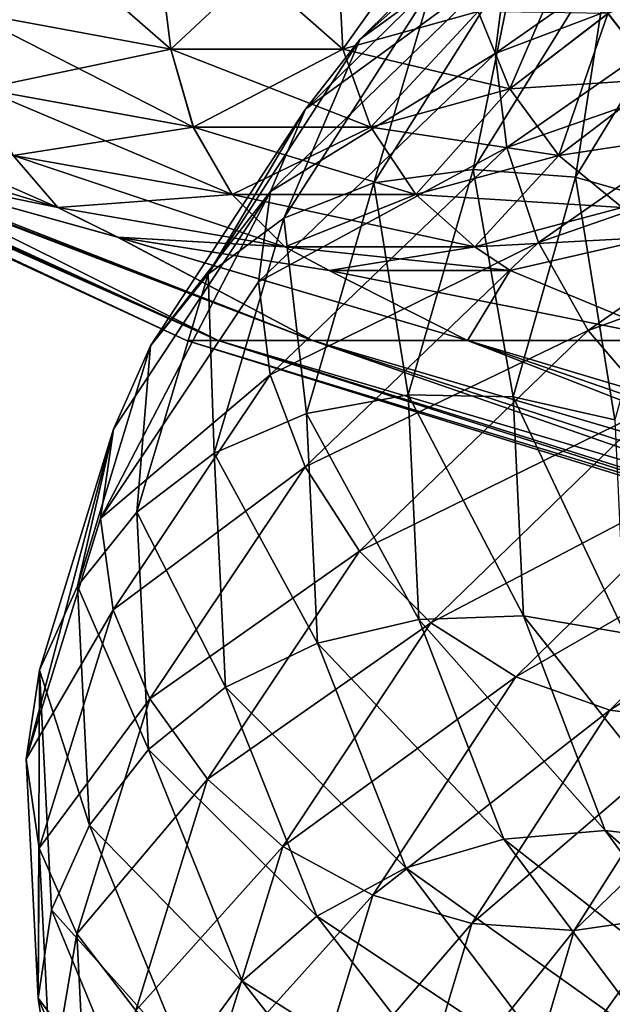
# Model space of a CAD drawing. Header units: metres. Extents: x -80 to 80, y -455 to 95.
# Tile 339 of 656: x -19.01 to -15.26, y -132.66 to -126.44. Entities that reach past the tile are written whole.
import ezdxf

# ---------------------------------------------------------------- set-up
doc = ezdxf.new("R2010")
doc.units = ezdxf.units.M
doc.layers.add('solid_501010_k_02', color=7, linetype='CONTINUOUS')

msp = doc.modelspace()

# ---------------------------------------------------------------- linework, layer by layer
at = {"layer": 'solid_501010_k_02'}
for points in [[(-15.405172, -125.128914, 1141.071533), (-16.851374, -126.562965, 1138.6604), (-15.721447, -125.558022, 1141.428589)], [(-16.39942, -126.230606, 1138.348022), (-16.851374, -126.562965, 1138.6604), (-15.405172, -125.128914, 1141.071533)], [(-14.034678, -125.279282, 1144.210083), (-15.99802, -126.652718, 1141.968506), (-13.973906, -125.887009, 1144.350342)], [(-15.923709, -126.074852, 1141.736206), (-15.99802, -126.652718, 1141.968506), (-14.034678, -125.279282, 1144.210083)], [(-15.721447, -125.558022, 1141.428589), (-17.19734, -127.004257, 1138.960693), (-15.923709, -126.074852, 1141.736206)], [(-16.851374, -126.562965, 1138.6604), (-17.19734, -127.004257, 1138.960693), (-15.721447, -125.558022, 1141.428589)], [(-23.906973, -125.714195, 265), (-23.887354, -125.714195, 264.031677), (-17.951397, -128.466339, 265)], [(-17.750895, -128.466339, 267.675507), (-23.906973, -125.714195, 265), (-17.951397, -128.466339, 265)], [(-23.887354, -125.714195, 265.968323), (-23.906973, -125.714195, 265), (-17.750895, -128.466339, 267.675507)], [(-23.887354, -125.714195, 264.031677), (-23.828533, -125.714195, 263.064972), (-17.951397, -128.466339, 265)], [(-23.828533, -125.714195, 266.935028), (-23.887354, -125.714195, 265.968323), (-17.750895, -128.466339, 267.675507)], [(-23.828533, -125.714195, 263.064972), (-22.680771, -126.278885, 262.314545), (-17.951397, -128.466339, 265)], [(-22.680559, -126.278984, 267.685608), (-23.828533, -125.714195, 266.935028), (-17.750895, -128.466339, 267.675507)], [(-14.960274, -126.815231, 249.833084), (-15.284369, -126.40081, 249.859451), (-14.919145, -125.710556, 247.755081)], [(-15.99802, -126.652718, 1141.968506), (-15.925235, -127.247574, 1142.119873), (-13.973906, -125.887009, 1144.350342)], [(-13.973906, -125.887009, 1144.350342), (-15.925235, -127.247574, 1142.119873), (-13.797609, -126.502563, 1144.380981)], [(-15.906111, -126.875664, 251.962997), (-16.105978, -126.388313, 251.967041), (-15.493572, -125.922592, 249.930298)], [(-15.284369, -126.40081, 249.859451), (-15.906111, -126.875664, 251.962997), (-15.493572, -125.922592, 249.930298)], [(-19.339954, -126.38829, 272.43158), (-18.04925, -126.625694, 274.165619), (-18.765268, -125.9991, 273.237061)], [(-18.04925, -126.625694, 274.165619), (-18.114723, -126.098732, 274.158966), (-18.765268, -125.9991, 273.237061)], [(-16.96236, -126.62571, 253.951874), (-16.98963, -126.098785, 253.89241), (-16.516348, -125.999161, 252.867828)], [(-16.105978, -126.388313, 251.967041), (-16.96236, -126.62571, 253.951874), (-16.516348, -125.999161, 252.867828)], [(-15.267004, -125.980057, 1137.758301), (-16.138012, -127.385117, 1135.413574), (-15.861146, -126.033943, 1138.041748)], [(-15.490393, -127.434013, 1135.269409), (-16.138012, -127.385117, 1135.413574), (-15.267004, -125.980057, 1137.758301)], [(-14.654338, -126.063553, 1137.512695), (-15.490393, -127.434013, 1135.269409), (-15.267004, -125.980057, 1137.758301)], [(-15.923709, -126.074852, 1141.736206), (-17.418589, -127.525703, 1139.230225), (-15.99802, -126.652718, 1141.968506)], [(-17.19734, -127.004257, 1138.960693), (-17.418589, -127.525703, 1139.230225), (-15.923709, -126.074852, 1141.736206)], [(-15.861146, -126.033943, 1138.041748), (-16.76605, -127.470879, 1135.597778), (-16.39942, -126.230606, 1138.348022)], [(-16.138012, -127.385117, 1135.413574), (-16.76605, -127.470879, 1135.597778), (-15.861146, -126.033943, 1138.041748)], [(-14.862788, -127.614334, 1135.17395), (-15.490393, -127.434013, 1135.269409), (-14.654338, -126.063553, 1137.512695)], [(-18.049274, -126.625694, 255.834427), (-19.339979, -126.388283, 257.568451), (-18.114944, -126.098709, 255.84137)], [(-18.049274, -126.625694, 255.834427), (-18.114944, -126.098709, 255.84137), (-17.522821, -126.131844, 254.884003)], [(-18.04925, -126.625694, 274.165619), (-17.522646, -126.131844, 275.116302), (-18.114723, -126.098732, 274.158966)], [(-16.96236, -126.62571, 253.951874), (-18.049274, -126.625694, 255.834427), (-17.522821, -126.131844, 254.884003)], [(-18.04925, -126.625694, 274.165619), (-16.962336, -126.62571, 276.048187), (-17.522646, -126.131844, 275.116302)], [(-16.96236, -126.62571, 253.951874), (-17.522821, -126.131844, 254.884003), (-16.98963, -126.098785, 253.89241)], [(-16.962336, -126.62571, 276.048187), (-16.989529, -126.09877, 276.107788), (-17.522646, -126.131844, 275.116302)], [(-16.962336, -126.62571, 276.048187), (-16.105963, -126.388306, 278.03299), (-16.989529, -126.09877, 276.107788)], [(-14.960266, -126.815224, 280.166962), (-14.594956, -126.114021, 282.342896), (-15.284363, -126.400803, 280.140564)], [(-16.39942, -126.230606, 1138.348022), (-17.335033, -127.694405, 1135.812866), (-16.851374, -126.562965, 1138.6604)], [(-16.76605, -127.470879, 1135.597778), (-17.335033, -127.694405, 1135.812866), (-16.39942, -126.230606, 1138.348022)], [(-22.680771, -126.278885, 262.314545), (-17.750895, -128.466339, 262.324493), (-17.951397, -128.466339, 265)], [(-22.680771, -126.278885, 262.314545), (-21.665329, -126.730545, 261.556183), (-17.750895, -128.466339, 262.324493)], [(-21.664986, -126.73069, 268.444092), (-22.680559, -126.278984, 267.685608), (-17.750895, -128.466339, 267.675507)], [(-19.243553, -126.875633, 257.743561), (-19.339979, -126.388283, 257.568451), (-18.049274, -126.625694, 255.834427)], [(-17.907148, -127.117874, 274.042969), (-18.04925, -126.625694, 274.165619), (-19.339954, -126.38829, 272.43158)], [(-19.243528, -126.875641, 272.25647), (-17.907148, -127.117874, 274.042969), (-19.339954, -126.38829, 272.43158)], [(-16.785099, -127.117897, 254.013626), (-16.96236, -126.62571, 253.951874), (-16.105978, -126.388313, 251.967041)], [(-15.906095, -126.875656, 278.037048), (-16.105963, -126.388306, 278.03299), (-16.962336, -126.62571, 276.048187)], [(-15.906111, -126.875664, 251.962997), (-16.785099, -127.117897, 254.013626), (-16.105978, -126.388313, 251.967041)], [(-15.906095, -126.875656, 278.037048), (-15.284363, -126.400803, 280.140564), (-16.105963, -126.388306, 278.03299)], [(-15.594927, -127.298042, 252.010284), (-15.906111, -126.875664, 251.962997), (-15.284369, -126.40081, 249.859451)], [(-14.960266, -126.815224, 280.166962), (-15.284363, -126.400803, 280.140564), (-15.906095, -126.875656, 278.037048)], [(-14.960274, -126.815231, 249.833084), (-15.594927, -127.298042, 252.010284), (-15.284369, -126.40081, 249.859451)], [(-15.925235, -127.247574, 1142.119873), (-15.724321, -127.846672, 1142.177124), (-13.797609, -126.502563, 1144.380981)], [(-13.797609, -126.502563, 1144.380981), (-15.724321, -127.846672, 1142.177124), (-13.521106, -127.081696, 1144.302368)], [(-16.851374, -126.562965, 1138.6604), (-17.812773, -128.046906, 1136.047607), (-17.19734, -127.004257, 1138.960693)], [(-17.335033, -127.694405, 1135.812866), (-17.812773, -128.046906, 1136.047607), (-16.851374, -126.562965, 1138.6604)], [(-17.907177, -127.117874, 255.957077), (-19.243553, -126.875633, 257.743561), (-18.049274, -126.625694, 255.834427)], [(-17.907177, -127.117874, 255.957077), (-18.049274, -126.625694, 255.834427), (-16.96236, -126.62571, 253.951874)], [(-16.785074, -127.117889, 275.98642), (-16.962336, -126.62571, 276.048187), (-18.04925, -126.625694, 274.165619)], [(-17.907148, -127.117874, 274.042969), (-16.785074, -127.117889, 275.98642), (-18.04925, -126.625694, 274.165619)], [(-16.785099, -127.117897, 254.013626), (-17.907177, -127.117874, 255.957077), (-16.96236, -126.62571, 253.951874)], [(-16.785074, -127.117889, 275.98642), (-15.906095, -126.875656, 278.037048), (-16.962336, -126.62571, 276.048187)], [(-15.99802, -126.652718, 1141.968506), (-17.495054, -128.096024, 1139.453369), (-15.925235, -127.247574, 1142.119873)], [(-17.418589, -127.525703, 1139.230225), (-17.495054, -128.096024, 1139.453369), (-15.99802, -126.652718, 1141.968506)], [(-21.665329, -126.730545, 261.556183), (-20.748188, -127.096161, 260.784515), (-17.750895, -128.466339, 262.324493)], [(-21.664986, -126.73069, 268.444092), (-17.750895, -128.466339, 267.675507), (-17.153868, -128.466339, 270.29126)], [(-20.747787, -127.096313, 269.215851), (-21.664986, -126.73069, 268.444092), (-17.153868, -128.466339, 270.29126)], [(-18.763958, -127.626129, 271.71109), (-19.046984, -127.298019, 272.01062), (-20.615162, -126.815193, 270.372437)], [(-20.389656, -127.13707, 270.021698), (-18.763958, -127.626129, 271.71109), (-20.615162, -126.815193, 270.372437)], [(-15.594911, -127.298035, 277.989746), (-14.960266, -126.815224, 280.166962), (-15.906095, -126.875656, 278.037048)], [(-15.194013, -127.626152, 252.105637), (-15.594927, -127.298042, 252.010284), (-14.960274, -126.815231, 249.833084)], [(-14.543759, -127.137093, 280.147034), (-14.960266, -126.815224, 280.166962), (-15.594911, -127.298035, 277.989746)], [(-19.04701, -127.298019, 257.98941), (-19.243553, -126.875633, 257.743561), (-17.907177, -127.117874, 255.957077)], [(-17.661076, -127.544464, 273.856018), (-17.907148, -127.117874, 274.042969), (-19.243528, -126.875641, 272.25647)], [(-19.046984, -127.298019, 272.01062), (-17.661076, -127.544464, 273.856018), (-19.243528, -126.875641, 272.25647)], [(-16.500162, -127.544479, 254.133255), (-16.785099, -127.117897, 254.013626), (-15.906111, -126.875664, 251.962997)], [(-15.594911, -127.298035, 277.989746), (-15.906095, -126.875656, 278.037048), (-16.785074, -127.117889, 275.98642)], [(-15.594927, -127.298042, 252.010284), (-16.500162, -127.544479, 254.133255), (-15.906111, -126.875664, 251.962997)], [(-17.19734, -127.004257, 1138.960693), (-18.178476, -128.500885, 1136.286743), (-17.418589, -127.525703, 1139.230225)], [(-17.812773, -128.046906, 1136.047607), (-18.178476, -128.500885, 1136.286743), (-17.19734, -127.004257, 1138.960693)], [(-20.748188, -127.096161, 260.784515), (-19.90568, -127.392586, 259.992004), (-17.750895, -128.466339, 262.324493)], [(-19.905283, -127.392715, 270.008362), (-20.747787, -127.096313, 269.215851), (-17.153868, -128.466339, 270.29126)], [(-18.763987, -127.626122, 258.28894), (-19.90568, -127.392586, 259.992004), (-20.389673, -127.137062, 259.978333)], [(-18.763987, -127.626122, 258.28894), (-20.389673, -127.137062, 259.978333), (-19.04701, -127.298019, 257.98941)], [(-20.389656, -127.13707, 270.021698), (-19.905283, -127.392715, 270.008362), (-18.763958, -127.626129, 271.71109)], [(-17.661104, -127.544456, 256.144012), (-19.04701, -127.298019, 257.98941), (-17.907177, -127.117874, 255.957077)], [(-17.661104, -127.544456, 256.144012), (-17.907177, -127.117874, 255.957077), (-16.785099, -127.117897, 254.013626)], [(-16.500135, -127.544479, 275.866791), (-16.785074, -127.117889, 275.98642), (-17.907148, -127.117874, 274.042969)], [(-17.661076, -127.544464, 273.856018), (-16.500135, -127.544479, 275.866791), (-17.907148, -127.117874, 274.042969)], [(-16.500162, -127.544479, 254.133255), (-17.661104, -127.544456, 256.144012), (-16.785099, -127.117897, 254.013626)], [(-16.500135, -127.544479, 275.866791), (-15.594911, -127.298035, 277.989746), (-16.785074, -127.117889, 275.98642)], [(-15.724321, -127.846672, 1142.177124), (-15.409206, -128.404434, 1142.142822), (-13.521106, -127.081696, 1144.302368)], [(-15.193995, -127.626144, 277.894409), (-14.543759, -127.137093, 280.147034), (-15.594911, -127.298035, 277.989746)], [(-13.521106, -127.081696, 1144.302368), (-15.409206, -128.404434, 1142.142822), (-13.159417, -127.587555, 1144.117432)], [(-17.495054, -128.096024, 1139.453369), (-17.420258, -128.683777, 1139.605103), (-15.925235, -127.247574, 1142.119873)], [(-15.925235, -127.247574, 1142.119873), (-17.420258, -128.683777, 1139.605103), (-15.724321, -127.846672, 1142.177124)], [(-18.763987, -127.626122, 258.28894), (-19.04701, -127.298019, 257.98941), (-17.661104, -127.544456, 256.144012)], [(-17.3281, -127.875862, 273.617737), (-17.661076, -127.544464, 273.856018), (-19.046984, -127.298019, 272.01062)], [(-18.763958, -127.626129, 271.71109), (-17.3281, -127.875862, 273.617737), (-19.046984, -127.298019, 272.01062)], [(-16.127314, -127.875877, 254.30249), (-16.500162, -127.544479, 254.133255), (-15.594927, -127.298042, 252.010284)], [(-15.193995, -127.626144, 277.894409), (-15.594911, -127.298035, 277.989746), (-16.500135, -127.544479, 275.866791)], [(-15.194013, -127.626152, 252.105637), (-16.127314, -127.875877, 254.30249), (-15.594927, -127.298042, 252.010284)], [(-16.138012, -127.385117, 1135.413574), (-16.547852, -128.810181, 1132.959717), (-16.76605, -127.470879, 1135.597778)], [(-15.883785, -128.823685, 1132.921143), (-16.547852, -128.810181, 1132.959717), (-16.138012, -127.385117, 1135.413574)], [(-15.490393, -127.434013, 1135.269409), (-15.883785, -128.823685, 1132.921143), (-16.138012, -127.385117, 1135.413574)], [(-19.90568, -127.392586, 259.992004), (-17.153868, -128.466339, 259.70874), (-17.750895, -128.466339, 262.324493)], [(-19.90568, -127.392586, 259.992004), (-18.386003, -127.813591, 258.313873), (-17.153868, -128.466339, 259.70874)], [(-18.763987, -127.626122, 258.28894), (-18.386003, -127.813591, 258.313873), (-19.90568, -127.392586, 259.992004)], [(-18.385733, -127.813652, 271.686462), (-19.905283, -127.392715, 270.008362), (-17.153868, -128.466339, 270.29126)], [(-18.763958, -127.626129, 271.71109), (-19.905283, -127.392715, 270.008362), (-18.385733, -127.813652, 271.686462)], [(-15.240243, -128.96817, 1132.927246), (-15.883785, -128.823685, 1132.921143), (-15.490393, -127.434013, 1135.269409)], [(-14.862788, -127.614334, 1135.17395), (-15.240243, -128.96817, 1132.927246), (-15.490393, -127.434013, 1135.269409)], [(-16.76605, -127.470879, 1135.597778), (-17.191841, -128.928497, 1133.040283), (-17.335033, -127.694405, 1135.812866)], [(-16.547852, -128.810181, 1132.959717), (-17.191841, -128.928497, 1133.040283), (-16.76605, -127.470879, 1135.597778)], [(-17.328131, -127.875854, 256.382324), (-18.763987, -127.626122, 258.28894), (-17.661104, -127.544456, 256.144012)], [(-17.418589, -127.525703, 1139.230225), (-18.493496, -129.592865, 1136.722534), (-17.495054, -128.096024, 1139.453369)], [(-17.418589, -127.525703, 1139.230225), (-18.412348, -129.027008, 1136.515381), (-18.493496, -129.592865, 1136.722534)], [(-18.178476, -128.500885, 1136.286743), (-18.412348, -129.027008, 1136.515381), (-17.418589, -127.525703, 1139.230225)], [(-17.328131, -127.875854, 256.382324), (-17.661104, -127.544456, 256.144012), (-16.500162, -127.544479, 254.133255)], [(-16.127287, -127.87587, 275.697571), (-16.500135, -127.544479, 275.866791), (-17.661076, -127.544464, 273.856018)], [(-17.3281, -127.875862, 273.617737), (-16.127287, -127.87587, 275.697571), (-17.661076, -127.544464, 273.856018)], [(-16.127314, -127.875877, 254.30249), (-17.328131, -127.875854, 256.382324), (-16.500162, -127.544479, 254.133255)], [(-16.127287, -127.87587, 275.697571), (-15.193995, -127.626144, 277.894409), (-16.500135, -127.544479, 275.866791)], [(-17.328131, -127.875854, 256.382324), (-18.386003, -127.813591, 258.313873), (-18.763987, -127.626122, 258.28894)], [(-18.763958, -127.626129, 271.71109), (-18.385733, -127.813652, 271.686462), (-17.3281, -127.875862, 273.617737)], [(-15.194013, -127.626152, 252.105637), (-14.983335, -127.813583, 252.420258), (-16.127314, -127.875877, 254.30249)], [(-16.127287, -127.87587, 275.697571), (-14.983522, -127.81366, 277.579254), (-15.193995, -127.626144, 277.894409)], [(-15.409206, -128.404434, 1142.142822), (-14.997011, -128.8853, 1142.0177), (-13.159417, -127.587555, 1144.117432)], [(-17.335033, -127.694405, 1135.812866), (-17.775272, -129.179398, 1133.160522), (-17.812773, -128.046906, 1136.047607)], [(-17.191841, -128.928497, 1133.040283), (-17.775272, -129.179398, 1133.160522), (-17.335033, -127.694405, 1135.812866)], [(-18.386003, -127.813591, 258.313873), (-16.173651, -128.466339, 257.211182), (-17.153868, -128.466339, 259.70874)], [(-18.386003, -127.813591, 258.313873), (-17.047888, -128.025009, 256.478363), (-16.173651, -128.466339, 257.211182)], [(-17.328131, -127.875854, 256.382324), (-17.047888, -128.025009, 256.478363), (-18.386003, -127.813591, 258.313873)], [(-18.385733, -127.813652, 271.686462), (-17.153868, -128.466339, 270.29126), (-16.173651, -128.466339, 272.788818)], [(-17.047853, -128.025009, 273.521698), (-18.385733, -127.813652, 271.686462), (-16.173651, -128.466339, 272.788818)], [(-17.3281, -127.875862, 273.617737), (-18.385733, -127.813652, 271.686462), (-17.047853, -128.025009, 273.521698)], [(-16.127314, -127.875877, 254.30249), (-14.983335, -127.813583, 252.420258), (-15.903664, -128.024979, 254.49646)], [(-16.127287, -127.87587, 275.697571), (-15.903804, -128.024994, 275.503265), (-14.983522, -127.81366, 277.579254)], [(-14.983522, -127.81366, 277.579254), (-15.903804, -128.024994, 275.503265), (-14.83214, -128.466339, 275.112396)], [(-15.903664, -128.024979, 254.49646), (-14.983335, -127.813583, 252.420258), (-14.83214, -128.466339, 254.887619)], [(-17.420258, -128.683777, 1139.605103), (-17.200483, -129.264679, 1139.692383), (-15.724321, -127.846672, 1142.177124)], [(-16.127314, -127.875877, 254.30249), (-17.047888, -128.025009, 256.478363), (-17.328131, -127.875854, 256.382324)], [(-17.3281, -127.875862, 273.617737), (-17.047853, -128.025009, 273.521698), (-15.903804, -128.024994, 275.503265)], [(-17.3281, -127.875862, 273.617737), (-15.903804, -128.024994, 275.503265), (-16.127287, -127.87587, 275.697571)], [(-15.724321, -127.846672, 1142.177124), (-17.200483, -129.264679, 1139.692383), (-15.409206, -128.404434, 1142.142822)], [(-16.127314, -127.875877, 254.30249), (-15.903664, -128.024979, 254.49646), (-17.047888, -128.025009, 256.478363)], [(-17.812773, -128.046906, 1136.047607), (-18.265144, -129.552368, 1133.314087), (-18.178476, -128.500885, 1136.286743)], [(-17.775272, -129.179398, 1133.160522), (-18.265144, -129.552368, 1133.314087), (-17.812773, -128.046906, 1136.047607)], [(-17.047888, -128.025009, 256.478363), (-15.903664, -128.024979, 254.49646), (-16.173651, -128.466339, 257.211182)], [(-15.903804, -128.024994, 275.503265), (-17.047853, -128.025009, 273.521698), (-14.83214, -128.466339, 275.112396)], [(-17.047853, -128.025009, 273.521698), (-16.173651, -128.466339, 272.788818), (-14.83214, -128.466339, 275.112396)], [(-15.903664, -128.024979, 254.49646), (-14.83214, -128.466339, 254.887619), (-16.173651, -128.466339, 257.211182)], [(-17.495054, -128.096024, 1139.453369), (-18.493496, -129.592865, 1136.722534), (-17.420258, -128.683777, 1139.605103)], [(-17.200483, -129.264679, 1139.692383), (-16.855785, -129.798935, 1139.707886), (-15.409206, -128.404434, 1142.142822)], [(-15.409206, -128.404434, 1142.142822), (-16.855785, -129.798935, 1139.707886), (-14.997011, -128.8853, 1142.0177)], [(-18.178476, -128.500885, 1136.286743), (-18.640135, -130.019165, 1133.489746), (-18.412348, -129.027008, 1136.515381)], [(-18.265144, -129.552368, 1133.314087), (-18.640135, -130.019165, 1133.489746), (-18.178476, -128.500885, 1136.286743)], [(-17.951397, -128.466339, 265), (-17.750895, -128.466339, 262.324493), (-11.680364, -130.41655, 265)], [(-11.549904, -130.41655, 266.740875), (-17.951397, -128.466339, 265), (-11.680364, -130.41655, 265)], [(-17.750895, -128.466339, 267.675507), (-17.951397, -128.466339, 265), (-11.549904, -130.41655, 266.740875)], [(-17.750895, -128.466339, 262.324493), (-11.549904, -130.41655, 263.259125), (-11.680364, -130.41655, 265)], [(-17.750895, -128.466339, 262.324493), (-17.153868, -128.466339, 259.70874), (-11.549904, -130.41655, 263.259125)], [(-17.750895, -128.466339, 267.675507), (-11.549904, -130.41655, 266.740875), (-11.161438, -130.41655, 268.442841)], [(-17.153868, -128.466339, 270.29126), (-17.750895, -128.466339, 267.675507), (-11.161438, -130.41655, 268.442841)], [(-17.153868, -128.466339, 259.70874), (-11.161438, -130.41655, 261.557159), (-11.549904, -130.41655, 263.259125)], [(-17.153868, -128.466339, 259.70874), (-16.173651, -128.466339, 257.211182), (-11.161438, -130.41655, 261.557159)], [(-17.153868, -128.466339, 270.29126), (-11.161438, -130.41655, 268.442841), (-10.523643, -130.41655, 270.067932)], [(-16.173651, -128.466339, 272.788818), (-17.153868, -128.466339, 270.29126), (-10.523643, -130.41655, 270.067932)], [(-16.173651, -128.466339, 257.211182), (-10.523643, -130.41655, 259.932068), (-11.161438, -130.41655, 261.557159)], [(-16.173651, -128.466339, 257.211182), (-14.83214, -128.466339, 254.887619), (-10.523643, -130.41655, 259.932068)], [(-16.173651, -128.466339, 272.788818), (-10.523643, -130.41655, 270.067932), (-9.650769, -130.41655, 271.579773)], [(-14.83214, -128.466339, 275.112396), (-16.173651, -128.466339, 272.788818), (-9.650769, -130.41655, 271.579773)], [(-18.493496, -129.592865, 1136.722534), (-18.414112, -130.169205, 1136.881226), (-17.420258, -128.683777, 1139.605103)], [(-17.420258, -128.683777, 1139.605103), (-18.414112, -130.169205, 1136.881226), (-17.200483, -129.264679, 1139.692383)], [(-16.547852, -128.810181, 1132.959717), (-16.480986, -130.229721, 1130.471436), (-17.191841, -128.928497, 1133.040283)], [(-15.819603, -130.208084, 1130.539917), (-16.480986, -130.229721, 1130.471436), (-16.547852, -128.810181, 1132.959717)], [(-15.883785, -128.823685, 1132.921143), (-15.819603, -130.208084, 1130.539917), (-16.547852, -128.810181, 1132.959717)], [(-15.17866, -130.31694, 1130.648804), (-15.819603, -130.208084, 1130.539917), (-15.883785, -128.823685, 1132.921143)], [(-15.240243, -128.96817, 1132.927246), (-15.17866, -130.31694, 1130.648804), (-15.883785, -128.823685, 1132.921143)], [(-17.191841, -128.928497, 1133.040283), (-17.122374, -130.380341, 1130.447266), (-17.775272, -129.179398, 1133.160522)], [(-16.480986, -130.229721, 1130.471436), (-17.122374, -130.380341, 1130.447266), (-17.191841, -128.928497, 1133.040283)], [(-16.855785, -129.798935, 1139.707886), (-16.404894, -130.25235, 1139.64978), (-14.997011, -128.8853, 1142.0177)], [(-14.997011, -128.8853, 1142.0177), (-16.404894, -130.25235, 1139.64978), (-14.505674, -129.255402, 1141.803833)], [(-18.412348, -129.027008, 1136.515381), (-18.964113, -131.112656, 1133.863281), (-18.493496, -129.592865, 1136.722534)], [(-18.412348, -129.027008, 1136.515381), (-18.879948, -130.549881, 1133.675903), (-18.964113, -131.112656, 1133.863281)], [(-18.640135, -130.019165, 1133.489746), (-18.879948, -130.549881, 1133.675903), (-18.412348, -129.027008, 1136.515381)], [(-17.775272, -129.179398, 1133.160522), (-17.703447, -130.658371, 1130.471436), (-18.265144, -129.552368, 1133.314087)], [(-17.122374, -130.380341, 1130.447266), (-17.703447, -130.658371, 1130.471436), (-17.775272, -129.179398, 1133.160522)], [(-16.404894, -130.25235, 1139.64978), (-15.867433, -130.592407, 1139.517212), (-14.505674, -129.255402, 1141.803833)], [(-14.505674, -129.255402, 1141.803833), (-15.867433, -130.592407, 1139.517212), (-13.962898, -129.497498, 1141.515015)], [(-18.414112, -130.169205, 1136.881226), (-18.181799, -130.730728, 1137.000977), (-17.200483, -129.264679, 1139.692383)], [(-17.200483, -129.264679, 1139.692383), (-18.181799, -130.730728, 1137.000977), (-16.855785, -129.798935, 1139.707886)], [(-15.867433, -130.592407, 1139.517212), (-15.273702, -130.803421, 1139.319458), (-13.962898, -129.497498, 1141.515015)], [(-13.962898, -129.497498, 1141.515015), (-15.273702, -130.803421, 1139.319458), (-13.402812, -129.605408, 1141.172607)], [(-18.265144, -129.552368, 1133.314087), (-18.191339, -131.051559, 1130.542969), (-18.640135, -130.019165, 1133.489746)], [(-17.703447, -130.658371, 1130.471436), (-18.191339, -131.051559, 1130.542969), (-18.265144, -129.552368, 1133.314087)], [(-18.493496, -129.592865, 1136.722534), (-18.964113, -131.112656, 1133.863281), (-18.414112, -130.169205, 1136.881226)], [(-15.273702, -130.803421, 1139.319458), (-14.661036, -130.880859, 1139.071899), (-13.402812, -129.605408, 1141.172607)], [(-18.181799, -130.730728, 1137.000977), (-17.817436, -131.240005, 1137.07019), (-16.855785, -129.798935, 1139.707886)], [(-16.855785, -129.798935, 1139.707886), (-17.817436, -131.240005, 1137.07019), (-16.404894, -130.25235, 1139.64978)], [(-18.640135, -130.019165, 1133.489746), (-18.564816, -131.53093, 1130.654419), (-18.879948, -130.549881, 1133.675903)], [(-18.191339, -131.051559, 1130.542969), (-18.564816, -131.53093, 1130.654419), (-18.640135, -130.019165, 1133.489746)], [(-18.964113, -131.112656, 1133.863281), (-18.881756, -131.675476, 1134.032593), (-18.414112, -130.169205, 1136.881226)], [(-18.414112, -130.169205, 1136.881226), (-18.881756, -131.675476, 1134.032593), (-18.181799, -130.730728, 1137.000977)], [(-16.480986, -130.229721, 1130.471436), (-15.942929, -131.61879, 1128.025146), (-17.122374, -130.380341, 1130.447266)], [(-15.819603, -130.208084, 1130.539917), (-15.303139, -131.563248, 1128.198975), (-16.480986, -130.229721, 1130.471436)], [(-15.303139, -131.563248, 1128.198975), (-15.942929, -131.61879, 1128.025146), (-16.480986, -130.229721, 1130.471436)], [(-14.683121, -131.637711, 1128.408936), (-15.303139, -131.563248, 1128.198975), (-15.819603, -130.208084, 1130.539917)], [(-15.17866, -130.31694, 1130.648804), (-14.683121, -131.637711, 1128.408936), (-15.819603, -130.208084, 1130.539917)], [(-17.817436, -131.240005, 1137.07019), (-17.34082, -131.664352, 1137.084351), (-16.404894, -130.25235, 1139.64978)], [(-16.404894, -130.25235, 1139.64978), (-17.34082, -131.664352, 1137.084351), (-15.867433, -130.592407, 1139.517212)], [(-17.122374, -130.380341, 1130.447266), (-16.563377, -131.800522, 1127.897949), (-17.703447, -130.658371, 1130.471436)], [(-15.942929, -131.61879, 1128.025146), (-16.563377, -131.800522, 1127.897949), (-17.122374, -130.380341, 1130.447266)], [(-18.879948, -130.549881, 1133.675903), (-18.888002, -132.624344, 1130.967285), (-18.964113, -131.112656, 1133.863281)], [(-18.879948, -130.549881, 1133.675903), (-18.803658, -132.066025, 1130.797485), (-18.888002, -132.624344, 1130.967285)], [(-18.564816, -131.53093, 1130.654419), (-18.803658, -132.066025, 1130.797485), (-18.879948, -130.549881, 1133.675903)], [(-17.34082, -131.664352, 1137.084351), (-16.772696, -131.972641, 1137.039551), (-15.867433, -130.592407, 1139.517212)], [(-15.867433, -130.592407, 1139.517212), (-16.772696, -131.972641, 1137.039551), (-15.273702, -130.803421, 1139.319458)], [(-17.703447, -130.658371, 1130.471436), (-17.125481, -132.10463, 1127.827637), (-18.191339, -131.051559, 1130.542969)], [(-16.563377, -131.800522, 1127.897949), (-17.125481, -132.10463, 1127.827637), (-17.703447, -130.658371, 1130.471436)], [(-18.881756, -131.675476, 1134.032593), (-18.643543, -132.217026, 1134.186157), (-18.181799, -130.730728, 1137.000977)], [(-18.181799, -130.730728, 1137.000977), (-18.643543, -132.217026, 1134.186157), (-17.817436, -131.240005, 1137.07019)], [(-16.772696, -131.972641, 1137.039551), (-16.145092, -132.150833, 1136.939819), (-15.273702, -130.803421, 1139.319458)], [(-15.273702, -130.803421, 1139.319458), (-16.145092, -132.150833, 1136.939819), (-14.661036, -130.880859, 1139.071899)], [(-15.497473, -132.196182, 1136.794556), (-14.869433, -132.106232, 1136.612549), (-14.066894, -130.820557, 1138.789917)], [(-14.661036, -130.880859, 1139.071899), (-15.497473, -132.196182, 1136.794556), (-14.066894, -130.820557, 1138.789917)], [(-16.145092, -132.150833, 1136.939819), (-15.497473, -132.196182, 1136.794556), (-14.661036, -130.880859, 1139.071899)], [(-18.191339, -131.051559, 1130.542969), (-17.597445, -132.517227, 1127.818481), (-18.564816, -131.53093, 1130.654419)], [(-17.125481, -132.10463, 1127.827637), (-17.597445, -132.517227, 1127.818481), (-18.191339, -131.051559, 1130.542969)], [(-18.964113, -131.112656, 1133.863281), (-18.888002, -132.624344, 1130.967285), (-18.881756, -131.675476, 1134.032593)], [(-18.643543, -132.217026, 1134.186157), (-18.269926, -132.700623, 1134.311646), (-17.817436, -131.240005, 1137.07019)], [(-17.817436, -131.240005, 1137.07019), (-18.269926, -132.700623, 1134.311646), (-17.34082, -131.664352, 1137.084351)], [(-18.564816, -131.53093, 1130.654419), (-17.958727, -133.008591, 1127.866699), (-18.803658, -132.066025, 1130.797485)], [(-17.597445, -132.517227, 1127.818481), (-17.958727, -133.008591, 1127.866699), (-18.564816, -131.53093, 1130.654419)], [(-15.942929, -131.61879, 1128.025146), (-14.946605, -132.953293, 1125.697266), (-16.563377, -131.800522, 1127.897949)], [(-15.303139, -131.563248, 1128.198975), (-14.346796, -132.866058, 1125.971558), (-15.942929, -131.61879, 1128.025146)], [(-14.346796, -132.866058, 1125.971558), (-14.946605, -132.953293, 1125.697266), (-15.942929, -131.61879, 1128.025146)], [(-13.765526, -132.90834, 1126.278076), (-14.346796, -132.866058, 1125.971558), (-15.303139, -131.563248, 1128.198975)], [(-14.683121, -131.637711, 1128.408936), (-13.765526, -132.90834, 1126.278076), (-15.303139, -131.563248, 1128.198975)], [(-18.888002, -132.624344, 1130.967285), (-18.80546, -133.174805, 1131.14502), (-18.881756, -131.675476, 1134.032593)], [(-18.881756, -131.675476, 1134.032593), (-18.80546, -133.174805, 1131.14502), (-18.643543, -132.217026, 1134.186157)], [(-18.269926, -132.700623, 1134.311646), (-17.781208, -133.095154, 1134.401245), (-17.34082, -131.664352, 1137.084351)], [(-17.34082, -131.664352, 1137.084351), (-17.781208, -133.095154, 1134.401245), (-16.772696, -131.972641, 1137.039551)], [(-16.563377, -131.800522, 1127.897949), (-15.528277, -133.164093, 1125.471802), (-17.125481, -132.10463, 1127.827637)], [(-14.946605, -132.953293, 1125.697266), (-15.528277, -133.164093, 1125.471802), (-16.563377, -131.800522, 1127.897949)], [(-17.781208, -133.095154, 1134.401245), (-17.198654, -133.370926, 1134.447876), (-16.772696, -131.972641, 1137.039551)], [(-16.772696, -131.972641, 1137.039551), (-17.198654, -133.370926, 1134.447876), (-16.145092, -132.150833, 1136.939819)], [(-18.803658, -132.066025, 1130.797485), (-18.189774, -133.547775, 1127.967529), (-18.888002, -132.624344, 1130.967285)], [(-17.958727, -133.008591, 1127.866699), (-18.189774, -133.547775, 1127.967529), (-18.803658, -132.066025, 1130.797485)], [(-17.125481, -132.10463, 1127.827637), (-16.055254, -133.492523, 1125.311157), (-17.597445, -132.517227, 1127.818481)], [(-15.528277, -133.164093, 1125.471802), (-16.055254, -133.492523, 1125.311157), (-17.125481, -132.10463, 1127.827637)], [(-15.891046, -133.528122, 1134.411743), (-15.247057, -133.407974, 1134.333984), (-14.869433, -132.106232, 1136.612549)], [(-15.497473, -132.196182, 1136.794556), (-15.891046, -133.528122, 1134.411743), (-14.869433, -132.106232, 1136.612549)], [(-17.198654, -133.370926, 1134.447876), (-16.555113, -133.515564, 1134.450562), (-16.145092, -132.150833, 1136.939819)], [(-16.145092, -132.150833, 1136.939819), (-16.555113, -133.515564, 1134.450562), (-15.497473, -132.196182, 1136.794556)], [(-18.80546, -133.174805, 1131.14502), (-18.568209, -133.69635, 1131.33313), (-18.643543, -132.217026, 1134.186157)], [(-18.643543, -132.217026, 1134.186157), (-18.568209, -133.69635, 1131.33313), (-18.269926, -132.700623, 1134.311646)], [(-16.555113, -133.515564, 1134.450562), (-15.891046, -133.528122, 1134.411743), (-15.497473, -132.196182, 1136.794556)], [(-17.597445, -132.517227, 1127.818481), (-16.497725, -133.923141, 1125.225098), (-17.958727, -133.008591, 1127.866699)], [(-16.055254, -133.492523, 1125.311157), (-16.497725, -133.923141, 1125.225098), (-17.597445, -132.517227, 1127.818481)], [(-18.888002, -132.624344, 1130.967285), (-18.27091, -134.103592, 1128.116333), (-18.80546, -133.174805, 1131.14502)], [(-18.189774, -133.547775, 1127.967529), (-18.27091, -134.103592, 1128.116333), (-18.888002, -132.624344, 1130.967285)]]:
    msp.add_3dface(points, dxfattribs=at)

doc.saveas('drawing.dxf')
